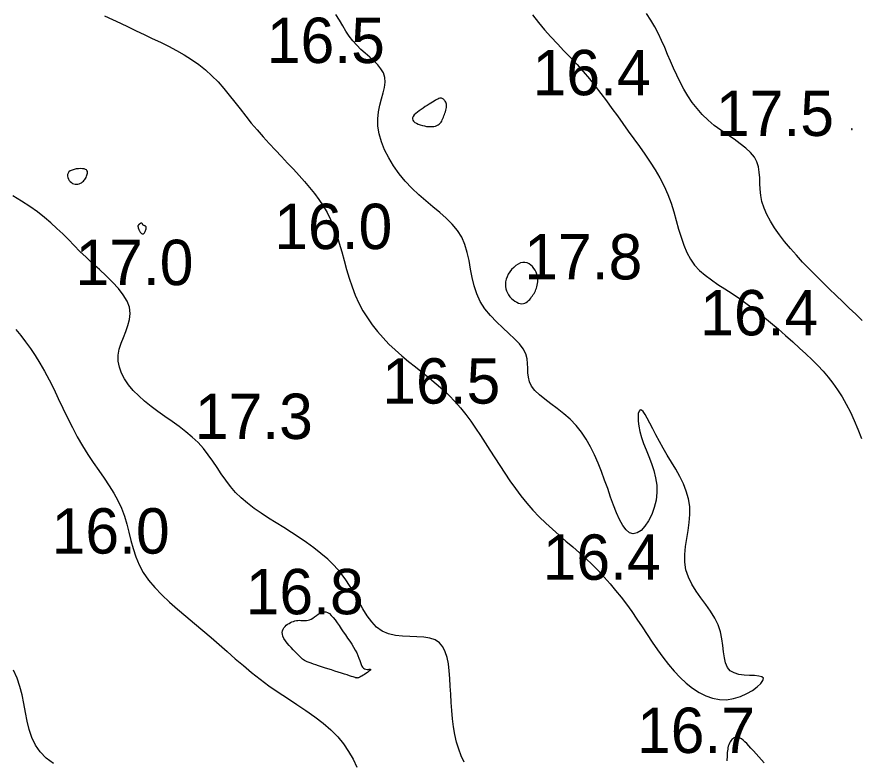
# Model space of a CAD drawing. Extents: x 3040093 to 3056816, y 408076 to 509144.
# Drawn here: x 3046383.5 to 3046476.2, y 435191 to 435273 of the extents above; entities that cross this region are included whole.
import ezdxf

# ---------------------------------------------------------------- set-up
doc = ezdxf.new("R2010")
doc.units = 0
doc.layers.add('V-CHAN-CONT-EL17', color=7, linetype='Continuous')
doc.layers.add('V-TOPO-SOUN-0610', color=7, linetype='Continuous')

msp = doc.modelspace()

# ---------------------------------------------------------------- linework, layer by layer
at = {"layer": 'V-CHAN-CONT-EL17'}
for points in [[(3046476.626, 435239.505), (3046475.938, 435240.184), (3046475.228, 435240.87), (3046474.501, 435241.567), (3046473.762, 435242.274), (3046473.015, 435242.991), (3046472.268, 435243.716), (3046471.526, 435244.45), (3046470.795, 435245.19), (3046470.081, 435245.936), (3046469.389, 435246.686), (3046468.726, 435247.44), (3046468.1, 435248.196), (3046467.519, 435248.95), (3046466.993, 435249.7), (3046466.529, 435250.443), (3046466.136, 435251.176), (3046465.823, 435251.897), (3046465.598, 435252.603), (3046465.463, 435253.292), (3046465.396, 435253.962), (3046465.367, 435254.612), (3046465.347, 435255.24), (3046465.305, 435255.846), (3046465.212, 435256.429), (3046465.039, 435256.987), (3046464.757, 435257.518), (3046464.344, 435258.024), (3046463.817, 435258.512), (3046463.201, 435258.991), (3046462.52, 435259.471), (3046461.8, 435259.96), (3046461.065, 435260.468), (3046460.34, 435261.004), (3046459.65, 435261.578), (3046459.016, 435262.195), (3046458.437, 435262.853), (3046457.908, 435263.545), (3046457.425, 435264.265), (3046456.982, 435265.007), (3046456.575, 435265.764), (3046456.198, 435266.531), (3046455.848, 435267.302), (3046455.517, 435268.07), (3046455.196, 435268.836), (3046454.874, 435269.598), (3046454.541, 435270.357), (3046454.185, 435271.113), (3046453.796, 435271.864), (3046453.363, 435272.611), (3046452.874, 435273.354)], [(3046393.118, 435273.081), (3046393.995, 435272.68), (3046394.869, 435272.273), (3046395.742, 435271.86), (3046396.618, 435271.443), (3046397.5, 435271.023), (3046398.39, 435270.6), (3046399.282, 435270.17), (3046400.168, 435269.727), (3046401.041, 435269.265), (3046401.895, 435268.778), (3046402.721, 435268.261), (3046403.513, 435267.708), (3046404.263, 435267.114), (3046404.967, 435266.474), (3046405.632, 435265.794), (3046406.266, 435265.081), (3046406.878, 435264.342), (3046407.479, 435263.584), (3046408.077, 435262.815), (3046408.682, 435262.04), (3046409.303, 435261.269), (3046409.946, 435260.506), (3046410.608, 435259.753), (3046411.281, 435259.011), (3046411.959, 435258.281), (3046412.633, 435257.563), (3046413.299, 435256.858), (3046413.948, 435256.167), (3046414.573, 435255.49), (3046415.169, 435254.826), (3046415.734, 435254.168), (3046416.266, 435253.506), (3046416.765, 435252.832), (3046417.228, 435252.136), (3046417.656, 435251.408), (3046418.047, 435250.641), (3046418.401, 435249.824), (3046418.717, 435248.952), (3046419.005, 435248.035), (3046419.276, 435247.084), (3046419.541, 435246.114), (3046419.811, 435245.137), (3046420.097, 435244.166), (3046420.41, 435243.214), (3046420.761, 435242.294), (3046421.159, 435241.417), (3046421.604, 435240.58), (3046422.095, 435239.783), (3046422.629, 435239.02), (3046423.205, 435238.29), (3046423.821, 435237.588), (3046424.476, 435236.911), (3046425.167, 435236.257), (3046425.891, 435235.621), (3046426.64, 435234.999), (3046427.404, 435234.385), (3046428.172, 435233.774), (3046428.936, 435233.16), (3046429.686, 435232.537), (3046430.41, 435231.9), (3046431.1, 435231.244), (3046431.749, 435230.565), (3046432.36, 435229.861), (3046432.939, 435229.135), (3046433.495, 435228.388), (3046434.033, 435227.62), (3046434.559, 435226.833), (3046435.082, 435226.027), (3046435.606, 435225.205), (3046436.139, 435224.367), (3046436.684, 435223.52), (3046437.242, 435222.67), (3046437.818, 435221.824), (3046438.413, 435220.988), (3046439.03, 435220.169), (3046439.671, 435219.374), (3046440.34, 435218.608), (3046441.037, 435217.878), (3046441.758, 435217.177), (3046442.495, 435216.5), (3046443.241, 435215.841), (3046443.991, 435215.194), (3046444.737, 435214.551), (3046445.473, 435213.907), (3046446.191, 435213.255), (3046446.887, 435212.59), (3046447.561, 435211.909), (3046448.214, 435211.211), (3046448.85, 435210.494), (3046449.468, 435209.758), (3046450.072, 435208.999), (3046450.662, 435208.218), (3046451.241, 435207.412), (3046451.812, 435206.582), (3046452.377, 435205.735), (3046452.942, 435204.882), (3046453.511, 435204.031), (3046454.088, 435203.193), (3046454.678, 435202.377), (3046455.286, 435201.593), (3046455.915, 435200.85), (3046456.57, 435200.158), (3046457.249, 435199.53), (3046457.949, 435198.975), (3046458.669, 435198.505), (3046459.405, 435198.132), (3046460.156, 435197.867), (3046460.92, 435197.721), (3046461.693, 435197.706), (3046462.47, 435197.827), (3046463.225, 435198.059), (3046463.932, 435198.371), (3046464.562, 435198.734), (3046465.087, 435199.116), (3046465.479, 435199.486), (3046465.71, 435199.814), (3046465.75, 435200.07), (3046465.586, 435200.231), (3046465.248, 435200.318), (3046464.782, 435200.359), (3046464.233, 435200.384), (3046463.644, 435200.421), (3046463.062, 435200.5), (3046462.531, 435200.65), (3046462.094, 435200.9), (3046461.785, 435201.271), (3046461.583, 435201.753), (3046461.454, 435202.327), (3046461.366, 435202.976), (3046461.286, 435203.681), (3046461.179, 435204.425), (3046461.014, 435205.188), (3046460.756, 435205.954), (3046460.385, 435206.707), (3046459.923, 435207.45), (3046459.406, 435208.189), (3046458.869, 435208.929), (3046458.347, 435209.675), (3046457.876, 435210.436), (3046457.489, 435211.214), (3046457.223, 435212.018), (3046457.101, 435212.85), (3046457.099, 435213.707), (3046457.182, 435214.582), (3046457.314, 435215.468), (3046457.462, 435216.36), (3046457.589, 435217.251), (3046457.659, 435218.135), (3046457.639, 435219.006), (3046457.502, 435219.858), (3046457.259, 435220.692), (3046456.931, 435221.51), (3046456.537, 435222.314), (3046456.097, 435223.104), (3046455.633, 435223.883), (3046455.165, 435224.652), (3046454.711, 435225.413), (3046454.291, 435226.164), (3046453.905, 435226.89), (3046453.555, 435227.571), (3046453.239, 435228.187), (3046452.957, 435228.72), (3046452.708, 435229.15), (3046452.493, 435229.459), (3046452.309, 435229.626), (3046452.158, 435229.638), (3046452.043, 435229.507), (3046451.968, 435229.248), (3046451.935, 435228.878), (3046451.95, 435228.413), (3046452.017, 435227.871), (3046452.138, 435227.267), (3046452.317, 435226.618), (3046452.555, 435225.938), (3046452.832, 435225.231), (3046453.125, 435224.5), (3046453.411, 435223.746), (3046453.666, 435222.971), (3046453.867, 435222.178), (3046453.991, 435221.366), (3046454.014, 435220.54), (3046453.921, 435219.705), (3046453.723, 435218.887), (3046453.44, 435218.114), (3046453.089, 435217.418), (3046452.691, 435216.828), (3046452.263, 435216.373), (3046451.825, 435216.084), (3046451.397, 435215.991), (3046450.992, 435216.113), (3046450.611, 435216.433), (3046450.25, 435216.923), (3046449.904, 435217.557), (3046449.569, 435218.306), (3046449.241, 435219.144), (3046448.916, 435220.043), (3046448.59, 435220.977), (3046448.257, 435221.919), (3046447.912, 435222.859), (3046447.544, 435223.788), (3046447.147, 435224.696), (3046446.713, 435225.575), (3046446.233, 435226.414), (3046445.7, 435227.207), (3046445.104, 435227.942), (3046444.446, 435228.615), (3046443.745, 435229.232), (3046443.03, 435229.801), (3046442.328, 435230.333), (3046441.666, 435230.836), (3046441.073, 435231.32), (3046440.576, 435231.795), (3046440.202, 435232.269), (3046439.968, 435232.75), (3046439.846, 435233.24), (3046439.797, 435233.738), (3046439.782, 435234.246), (3046439.762, 435234.763), (3046439.699, 435235.288), (3046439.552, 435235.822), (3046439.283, 435236.366), (3046438.866, 435236.919), (3046438.326, 435237.488), (3046437.698, 435238.078), (3046437.02, 435238.697), (3046436.329, 435239.35), (3046435.661, 435240.043), (3046435.054, 435240.784), (3046434.545, 435241.578), (3046434.159, 435242.428), (3046433.875, 435243.322), (3046433.66, 435244.242), (3046433.483, 435245.174), (3046433.31, 435246.1), (3046433.11, 435247.005), (3046432.85, 435247.872), (3046432.497, 435248.684), (3046432.029, 435249.432), (3046431.456, 435250.126), (3046430.8, 435250.782), (3046430.082, 435251.417), (3046429.321, 435252.048), (3046428.539, 435252.691), (3046427.757, 435253.362), (3046426.994, 435254.079), (3046426.271, 435254.851), (3046425.599, 435255.673), (3046424.991, 435256.531), (3046424.455, 435257.413), (3046424.004, 435258.306), (3046423.649, 435259.197), (3046423.399, 435260.073), (3046423.267, 435260.923), (3046423.255, 435261.735), (3046423.338, 435262.508), (3046423.485, 435263.24), (3046423.661, 435263.933), (3046423.834, 435264.585), (3046423.973, 435265.198), (3046424.043, 435265.769), (3046424.013, 435266.3), (3046423.859, 435266.792), (3046423.594, 435267.252), (3046423.24, 435267.689), (3046422.82, 435268.113), (3046422.356, 435268.531), (3046421.87, 435268.953), (3046421.384, 435269.388), (3046420.921, 435269.846), (3046420.497, 435270.332), (3046420.107, 435270.85), (3046419.737, 435271.399), (3046419.376, 435271.98), (3046419.012, 435272.593), (3046418.634, 435273.239)], [(3046440.308, 435273.18), (3046440.948, 435272.356), (3046441.623, 435271.555), (3046442.324, 435270.772), (3046443.043, 435270.002), (3046443.769, 435269.238), (3046444.494, 435268.476), (3046445.209, 435267.71), (3046445.905, 435266.934), (3046446.574, 435266.145), (3046447.219, 435265.343), (3046447.845, 435264.53), (3046448.457, 435263.708), (3046449.06, 435262.878), (3046449.658, 435262.043), (3046450.257, 435261.204), (3046450.862, 435260.363), (3046451.474, 435259.522), (3046452.087, 435258.677), (3046452.69, 435257.827), (3046453.275, 435256.968), (3046453.831, 435256.096), (3046454.349, 435255.21), (3046454.819, 435254.305), (3046455.231, 435253.38), (3046455.58, 435252.433), (3046455.881, 435251.476), (3046456.151, 435250.521), (3046456.41, 435249.583), (3046456.675, 435248.675), (3046456.967, 435247.811), (3046457.303, 435247.004), (3046457.702, 435246.268), (3046458.178, 435245.612), (3046458.728, 435245.022), (3046459.344, 435244.482), (3046460.017, 435243.974), (3046460.741, 435243.481), (3046461.507, 435242.985), (3046462.308, 435242.47), (3046463.134, 435241.918), (3046463.98, 435241.315), (3046464.835, 435240.669), (3046465.694, 435239.989), (3046466.546, 435239.287), (3046467.385, 435238.573), (3046468.203, 435237.859), (3046468.991, 435237.153), (3046469.742, 435236.469), (3046470.449, 435235.811), (3046471.114, 435235.174), (3046471.741, 435234.544), (3046472.333, 435233.91), (3046472.894, 435233.261), (3046473.427, 435232.585), (3046473.936, 435231.87), (3046474.425, 435231.106), (3046474.896, 435230.282), (3046475.348, 435229.403), (3046475.777, 435228.477), (3046476.18, 435227.509), (3046476.556, 435226.506)], [(3046432.759, 435190.826), (3046432.442, 435191.518), (3046432.163, 435192.252), (3046431.933, 435193.034), (3046431.749, 435193.86), (3046431.605, 435194.719), (3046431.493, 435195.601), (3046431.407, 435196.499), (3046431.341, 435197.402), (3046431.287, 435198.301), (3046431.239, 435199.186), (3046431.188, 435200.047), (3046431.122, 435200.872), (3046431.025, 435201.647), (3046430.883, 435202.359), (3046430.681, 435202.993), (3046430.404, 435203.537), (3046430.038, 435203.977), (3046429.568, 435204.3), (3046428.985, 435204.5), (3046428.309, 435204.606), (3046427.566, 435204.652), (3046426.781, 435204.676), (3046425.98, 435204.714), (3046425.188, 435204.8), (3046424.432, 435204.972), (3046423.738, 435205.266), (3046423.122, 435205.706), (3046422.575, 435206.278), (3046422.077, 435206.956), (3046421.61, 435207.712), (3046421.154, 435208.523), (3046420.691, 435209.361), (3046420.201, 435210.2), (3046419.667, 435211.014), (3046419.073, 435211.783), (3046418.423, 435212.506), (3046417.723, 435213.188), (3046416.981, 435213.833), (3046416.203, 435214.446), (3046415.398, 435215.032), (3046414.572, 435215.595), (3046413.732, 435216.14), (3046412.886, 435216.671), (3046412.043, 435217.196), (3046411.212, 435217.721), (3046410.402, 435218.251), (3046409.623, 435218.793), (3046408.884, 435219.353), (3046408.194, 435219.939), (3046407.563, 435220.555), (3046406.995, 435221.207), (3046406.478, 435221.886), (3046405.993, 435222.585), (3046405.523, 435223.293), (3046405.051, 435224.001), (3046404.559, 435224.701), (3046404.03, 435225.383), (3046403.445, 435226.037), (3046402.794, 435226.657), (3046402.086, 435227.247), (3046401.337, 435227.816), (3046400.564, 435228.371), (3046399.782, 435228.918), (3046399.008, 435229.466), (3046398.257, 435230.021), (3046397.545, 435230.592), (3046396.888, 435231.183), (3046396.295, 435231.794), (3046395.776, 435232.421), (3046395.341, 435233.06), (3046394.999, 435233.71), (3046394.759, 435234.365), (3046394.63, 435235.023), (3046394.622, 435235.681), (3046394.737, 435236.337), (3046394.942, 435236.99), (3046395.198, 435237.643), (3046395.466, 435238.298), (3046395.705, 435238.955), (3046395.877, 435239.617), (3046395.942, 435240.284), (3046395.859, 435240.96), (3046395.602, 435241.644), (3046395.188, 435242.335), (3046394.647, 435243.029), (3046394.009, 435243.725), (3046393.305, 435244.419), (3046392.563, 435245.109), (3046391.813, 435245.791), (3046391.086, 435246.464), (3046390.404, 435247.124), (3046389.758, 435247.773), (3046389.132, 435248.411), (3046388.509, 435249.038), (3046387.873, 435249.656), (3046387.209, 435250.265), (3046386.498, 435250.867), (3046385.727, 435251.461), (3046384.882, 435252.05), (3046383.976, 435252.637), (3046383.022, 435253.227)], [(3046383.339, 435238.525), (3046383.881, 435237.848), (3046384.419, 435237.146), (3046384.952, 435236.41), (3046385.48, 435235.632), (3046386.001, 435234.803), (3046386.515, 435233.914), (3046387.021, 435232.961), (3046387.523, 435231.956), (3046388.025, 435230.913), (3046388.532, 435229.849), (3046389.047, 435228.778), (3046389.576, 435227.716), (3046390.121, 435226.678), (3046390.689, 435225.68), (3046391.279, 435224.733), (3046391.881, 435223.832), (3046392.483, 435222.965), (3046393.07, 435222.123), (3046393.628, 435221.296), (3046394.145, 435220.475), (3046394.607, 435219.649), (3046394.999, 435218.808), (3046395.316, 435217.944), (3046395.577, 435217.063), (3046395.806, 435216.168), (3046396.031, 435215.267), (3046396.277, 435214.366), (3046396.57, 435213.47), (3046396.935, 435212.587), (3046397.399, 435211.722), (3046397.98, 435210.879), (3046398.667, 435210.056), (3046399.44, 435209.251), (3046400.283, 435208.459), (3046401.175, 435207.676), (3046402.098, 435206.898), (3046403.034, 435206.123), (3046403.963, 435205.347), (3046404.873, 435204.566), (3046405.766, 435203.783), (3046406.651, 435203.002), (3046407.537, 435202.226), (3046408.43, 435201.459), (3046409.341, 435200.705), (3046410.276, 435199.966), (3046411.245, 435199.247), (3046412.25, 435198.548), (3046413.278, 435197.864), (3046414.309, 435197.188), (3046415.323, 435196.51), (3046416.302, 435195.823), (3046417.225, 435195.119), (3046418.073, 435194.39), (3046418.827, 435193.628), (3046419.475, 435192.828), (3046420.031, 435191.997), (3046420.517, 435191.145), (3046420.954, 435190.281)], [(3046387.484, 435190.687), (3046386.69, 435191.272), (3046386.027, 435191.942), (3046385.51, 435192.699), (3046385.119, 435193.529), (3046384.825, 435194.416), (3046384.599, 435195.347), (3046384.412, 435196.303), (3046384.234, 435197.271), (3046384.038, 435198.234), (3046383.795, 435199.176), (3046383.481, 435200.086), (3046383.105, 435200.966)], [(3046465.857, 435190.754), (3046465.562, 435191.076), (3046465.257, 435191.409), (3046464.954, 435191.741), (3046464.66, 435192.061), (3046464.386, 435192.36), (3046464.137, 435192.629), (3046463.913, 435192.865), (3046463.711, 435193.069), (3046463.527, 435193.239), (3046463.358, 435193.376), (3046463.202, 435193.479), (3046463.054, 435193.548), (3046462.913, 435193.583), (3046462.774, 435193.583), (3046462.639, 435193.551), (3046462.51, 435193.492), (3046462.388, 435193.408), (3046462.275, 435193.304), (3046462.172, 435193.182), (3046462.081, 435193.046), (3046462.002, 435192.899), (3046461.938, 435192.745), (3046461.887, 435192.585), (3046461.848, 435192.419), (3046461.818, 435192.248), (3046461.795, 435192.072), (3046461.779, 435191.892), (3046461.766, 435191.709), (3046461.756, 435191.522), (3046461.748, 435191.334), (3046461.74, 435191.145), (3046461.734, 435190.958)]]:
    msp.add_lwpolyline(points, dxfattribs=at)
for points in [[(3046428.628, 435260.901), (3046428.848, 435260.877), (3046429.057, 435260.868), (3046429.256, 435260.875), (3046429.441, 435260.897), (3046429.612, 435260.935), (3046429.767, 435260.989), (3046429.905, 435261.058), (3046430.024, 435261.144), (3046430.127, 435261.243), (3046430.215, 435261.356), (3046430.292, 435261.479), (3046430.361, 435261.612), (3046430.423, 435261.752), (3046430.481, 435261.898), (3046430.538, 435262.049), (3046430.596, 435262.203), (3046430.653, 435262.358), (3046430.706, 435262.513), (3046430.753, 435262.666), (3046430.792, 435262.816), (3046430.82, 435262.961), (3046430.835, 435263.101), (3046430.834, 435263.232), (3046430.816, 435263.355), (3046430.782, 435263.469), (3046430.736, 435263.573), (3046430.68, 435263.666), (3046430.617, 435263.749), (3046430.549, 435263.822), (3046430.481, 435263.883), (3046430.413, 435263.932), (3046430.349, 435263.969), (3046430.286, 435263.994), (3046430.221, 435264.006), (3046430.15, 435264.004), (3046430.072, 435263.989), (3046429.983, 435263.959), (3046429.879, 435263.914), (3046429.758, 435263.854), (3046429.618, 435263.778), (3046429.459, 435263.688), (3046429.285, 435263.584), (3046429.097, 435263.469), (3046428.897, 435263.345), (3046428.689, 435263.211), (3046428.472, 435263.07), (3046428.251, 435262.923), (3046428.028, 435262.772), (3046427.811, 435262.618), (3046427.606, 435262.462), (3046427.423, 435262.307), (3046427.269, 435262.153), (3046427.153, 435262.002), (3046427.082, 435261.856), (3046427.065, 435261.715), (3046427.106, 435261.582), (3046427.2, 435261.458), (3046427.339, 435261.342), (3046427.513, 435261.237), (3046427.715, 435261.144), (3046427.936, 435261.063), (3046428.168, 435260.994), (3046428.401, 435260.94)], [(3046475.491, 435260.54), (3046475.499, 435260.539), (3046475.508, 435260.54), (3046475.517, 435260.542), (3046475.526, 435260.545), (3046475.534, 435260.55), (3046475.541, 435260.556), (3046475.548, 435260.563), (3046475.552, 435260.571), (3046475.556, 435260.58), (3046475.558, 435260.589), (3046475.558, 435260.599), (3046475.558, 435260.608), (3046475.557, 435260.617), (3046475.556, 435260.624), (3046475.554, 435260.631), (3046475.551, 435260.636), (3046475.548, 435260.64), (3046475.545, 435260.643), (3046475.541, 435260.644), (3046475.537, 435260.645), (3046475.532, 435260.644), (3046475.527, 435260.643), (3046475.521, 435260.641), (3046475.515, 435260.639), (3046475.509, 435260.636), (3046475.502, 435260.633), (3046475.496, 435260.629), (3046475.49, 435260.624), (3046475.484, 435260.618), (3046475.479, 435260.612), (3046475.475, 435260.604), (3046475.472, 435260.596), (3046475.47, 435260.588), (3046475.469, 435260.579), (3046475.47, 435260.57), (3046475.471, 435260.562), (3046475.474, 435260.554), (3046475.479, 435260.548), (3046475.484, 435260.543)], [(3046390.697, 435254.768), (3046390.796, 435254.857), (3046390.884, 435254.954), (3046390.961, 435255.058), (3046391.028, 435255.167), (3046391.085, 435255.28), (3046391.135, 435255.395), (3046391.177, 435255.51), (3046391.211, 435255.624), (3046391.234, 435255.734), (3046391.241, 435255.839), (3046391.227, 435255.936), (3046391.188, 435256.024), (3046391.119, 435256.099), (3046391.015, 435256.161), (3046390.873, 435256.207), (3046390.689, 435256.235), (3046390.473, 435256.245), (3046390.239, 435256.235), (3046389.997, 435256.206), (3046389.76, 435256.156), (3046389.54, 435256.085), (3046389.35, 435255.993), (3046389.202, 435255.877), (3046389.104, 435255.741), (3046389.055, 435255.587), (3046389.049, 435255.424), (3046389.08, 435255.258), (3046389.143, 435255.096), (3046389.232, 435254.944), (3046389.342, 435254.809), (3046389.468, 435254.697), (3046389.603, 435254.614), (3046389.746, 435254.559), (3046389.892, 435254.53), (3046390.04, 435254.524), (3046390.186, 435254.54), (3046390.328, 435254.574), (3046390.462, 435254.625), (3046390.586, 435254.691)], [(3046397.122, 435249.155), (3046397.165, 435249.113), (3046397.21, 435249.079), (3046397.257, 435249.055), (3046397.306, 435249.044), (3046397.357, 435249.047), (3046397.408, 435249.066), (3046397.46, 435249.104), (3046397.512, 435249.163), (3046397.562, 435249.237), (3046397.609, 435249.323), (3046397.65, 435249.416), (3046397.683, 435249.512), (3046397.707, 435249.604), (3046397.719, 435249.69), (3046397.718, 435249.764), (3046397.701, 435249.822), (3046397.672, 435249.867), (3046397.634, 435249.901), (3046397.588, 435249.927), (3046397.539, 435249.948), (3046397.489, 435249.967), (3046397.442, 435249.987), (3046397.399, 435250.01), (3046397.363, 435250.039), (3046397.335, 435250.073), (3046397.31, 435250.108), (3046397.29, 435250.144), (3046397.271, 435250.177), (3046397.252, 435250.206), (3046397.231, 435250.228), (3046397.208, 435250.241), (3046397.18, 435250.245), (3046397.149, 435250.239), (3046397.115, 435250.225), (3046397.08, 435250.206), (3046397.044, 435250.183), (3046397.008, 435250.157), (3046396.974, 435250.131), (3046396.943, 435250.105), (3046396.915, 435250.083), (3046396.891, 435250.062), (3046396.87, 435250.042), (3046396.852, 435250.023), (3046396.837, 435250.004), (3046396.826, 435249.985), (3046396.817, 435249.964), (3046396.811, 435249.941), (3046396.808, 435249.915), (3046396.808, 435249.886), (3046396.81, 435249.854), (3046396.815, 435249.819), (3046396.823, 435249.781), (3046396.833, 435249.739), (3046396.846, 435249.694), (3046396.861, 435249.645), (3046396.879, 435249.593), (3046396.9, 435249.538), (3046396.923, 435249.482), (3046396.949, 435249.424), (3046396.978, 435249.367), (3046397.01, 435249.31), (3046397.044, 435249.255), (3046397.082, 435249.203)], [(3046437.82, 435242.114), (3046437.988, 435241.929), (3046438.17, 435241.764), (3046438.362, 435241.621), (3046438.559, 435241.505), (3046438.756, 435241.418), (3046438.949, 435241.362), (3046439.133, 435241.342), (3046439.305, 435241.359), (3046439.465, 435241.408), (3046439.613, 435241.485), (3046439.75, 435241.584), (3046439.877, 435241.7), (3046439.996, 435241.828), (3046440.105, 435241.963), (3046440.207, 435242.099), (3046440.302, 435242.232), (3046440.391, 435242.363), (3046440.472, 435242.495), (3046440.548, 435242.628), (3046440.616, 435242.765), (3046440.679, 435242.909), (3046440.735, 435243.061), (3046440.785, 435243.223), (3046440.829, 435243.396), (3046440.863, 435243.58), (3046440.886, 435243.773), (3046440.893, 435243.974), (3046440.883, 435244.181), (3046440.852, 435244.393), (3046440.797, 435244.609), (3046440.715, 435244.826), (3046440.605, 435245.042), (3046440.467, 435245.251), (3046440.305, 435245.444), (3046440.121, 435245.614), (3046439.918, 435245.753), (3046439.699, 435245.853), (3046439.466, 435245.905), (3046439.222, 435245.902), (3046438.971, 435245.839), (3046438.717, 435245.721), (3046438.467, 435245.557), (3046438.228, 435245.354), (3046438.004, 435245.12), (3046437.803, 435244.865), (3046437.631, 435244.596), (3046437.494, 435244.32), (3046437.396, 435244.046), (3046437.337, 435243.776), (3046437.314, 435243.511), (3046437.326, 435243.253), (3046437.37, 435243.003), (3046437.443, 435242.763), (3046437.544, 435242.534), (3046437.671, 435242.317)], [(3046419.885, 435200.431), (3046419.582, 435200.527), (3046419.245, 435200.634), (3046418.884, 435200.749), (3046418.508, 435200.868), (3046418.126, 435200.989), (3046417.748, 435201.11), (3046417.383, 435201.226), (3046417.038, 435201.337), (3046416.716, 435201.442), (3046416.418, 435201.541), (3046416.145, 435201.635), (3046415.897, 435201.723), (3046415.675, 435201.807), (3046415.479, 435201.887), (3046415.311, 435201.963), (3046415.17, 435202.036), (3046415.049, 435202.11), (3046414.941, 435202.188), (3046414.838, 435202.276), (3046414.732, 435202.377), (3046414.616, 435202.495), (3046414.482, 435202.635), (3046414.322, 435202.801), (3046414.132, 435202.995), (3046413.92, 435203.213), (3046413.696, 435203.449), (3046413.471, 435203.698), (3046413.258, 435203.953), (3046413.066, 435204.208), (3046412.907, 435204.457), (3046412.793, 435204.695), (3046412.73, 435204.916), (3046412.716, 435205.12), (3046412.745, 435205.308), (3046412.81, 435205.48), (3046412.905, 435205.636), (3046413.025, 435205.778), (3046413.162, 435205.905), (3046413.311, 435206.019), (3046413.466, 435206.119), (3046413.626, 435206.206), (3046413.789, 435206.28), (3046413.954, 435206.341), (3046414.119, 435206.389), (3046414.285, 435206.424), (3046414.45, 435206.446), (3046414.612, 435206.454), (3046414.771, 435206.451), (3046414.928, 435206.441), (3046415.084, 435206.431), (3046415.241, 435206.426), (3046415.401, 435206.433), (3046415.564, 435206.458), (3046415.733, 435206.508), (3046415.909, 435206.588), (3046416.092, 435206.701), (3046416.282, 435206.838), (3046416.479, 435206.985), (3046416.68, 435207.129), (3046416.884, 435207.255), (3046417.09, 435207.351), (3046417.296, 435207.404), (3046417.503, 435207.399), (3046417.708, 435207.326), (3046417.912, 435207.192), (3046418.118, 435207.003), (3046418.325, 435206.768), (3046418.536, 435206.496), (3046418.751, 435206.194), (3046418.973, 435205.871), (3046419.202, 435205.535), (3046419.438, 435205.193), (3046419.678, 435204.849), (3046419.917, 435204.505), (3046420.15, 435204.164), (3046420.372, 435203.827), (3046420.578, 435203.497), (3046420.764, 435203.176), (3046420.925, 435202.867), (3046421.057, 435202.572), (3046421.165, 435202.294), (3046421.256, 435202.037), (3046421.336, 435201.803), (3046421.412, 435201.596), (3046421.49, 435201.419), (3046421.576, 435201.276), (3046421.677, 435201.169), (3046421.796, 435201.101), (3046421.928, 435201.063), (3046422.063, 435201.049), (3046422.191, 435201.049), (3046422.305, 435201.056), (3046422.394, 435201.06), (3046422.449, 435201.053), (3046422.461, 435201.026), (3046422.425, 435200.975), (3046422.346, 435200.901), (3046422.234, 435200.811), (3046422.097, 435200.71), (3046421.946, 435200.604), (3046421.788, 435200.499), (3046421.634, 435200.401), (3046421.493, 435200.315), (3046421.372, 435200.245), (3046421.27, 435200.192), (3046421.186, 435200.152), (3046421.115, 435200.125), (3046421.058, 435200.108), (3046421.009, 435200.099), (3046420.968, 435200.097), (3046420.932, 435200.098), (3046420.897, 435200.103), (3046420.858, 435200.112), (3046420.807, 435200.127), (3046420.739, 435200.15), (3046420.645, 435200.181), (3046420.519, 435200.223), (3046420.355, 435200.278), (3046420.145, 435200.347)]]:
    msp.add_lwpolyline(points, close=True, dxfattribs=at)

# ---------------------------------------------------------------- texts
at = {"layer": 'V-TOPO-SOUN-0610'}
for s, p in [('16.5 ', (3046411.013, 435267.88)), ('16.4 ', (3046440.313, 435264.33)), ('17.5 ', (3046460.523, 435259.84)), ('16.0 ', (3046411.833, 435247.37)), ('17.0 ', (3046389.913, 435243.4)), ('17.8 ', (3046439.393, 435244.03)), ('16.4 ', (3046458.783, 435237.86)), ('16.5 ', (3046423.743, 435230.34)), ('17.3 ', (3046403.073, 435226.44)), ('16.0 ', (3046387.293, 435213.81)), ('16.4 ', (3046441.423, 435210.92)), ('16.8 ', (3046408.683, 435207.12)), ('16.7 ', (3046451.823, 435191.83))]:
    msp.add_text(s, height=5, dxfattribs=at).set_placement(p)

doc.saveas('drawing.dxf')
